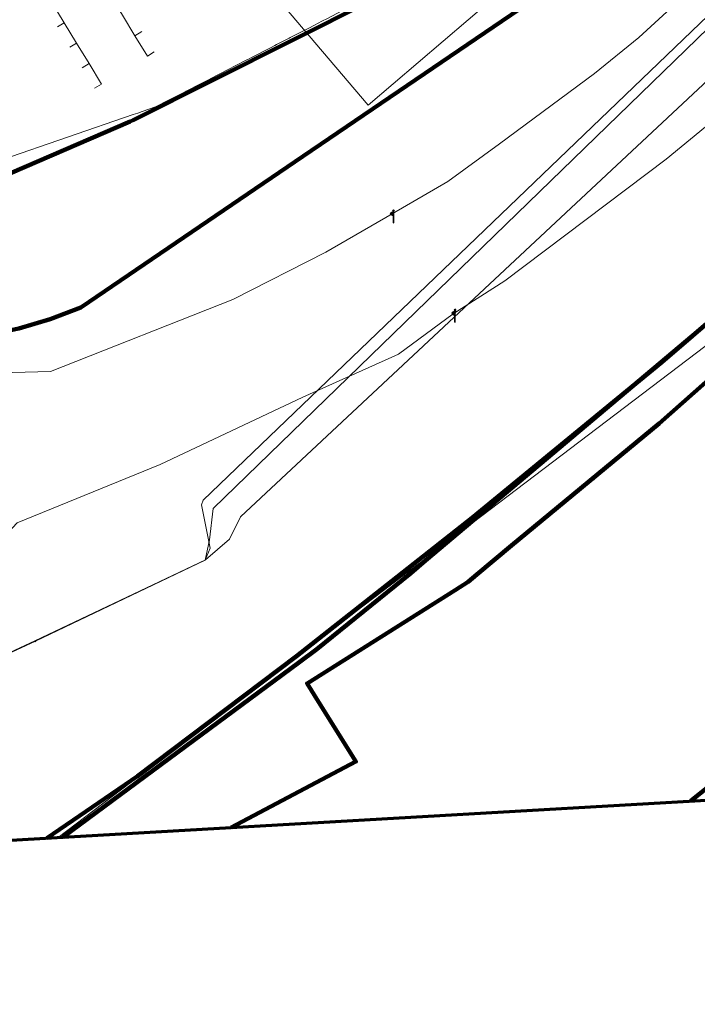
# Model space of a CAD drawing. Extents: x 152558 to 154479, y 462974 to 463683.
# Tile 391 of 638: x 154363 to 154406, y 462974 to 463036. Entities that reach past the tile are written whole.
import ezdxf
from ezdxf.lldxf.tags import DXFTag

# ---------------------------------------------------------------- set-up
doc = ezdxf.new("R2010")
doc.units = 0
doc.header["$LTSCALE"] = 0.2
doc.layers.get('0').update_dxf_attribs({"linetype": 'CONTINUOUS'})
for name, color, linetype, lineweight in [('B-RO-KL-DATA_BT NEDERLAND NV-G', 90, 'KL-DATA-N', 18), ('B-RO-KL-DATA_COAXIAAL_7_ZIGGO BV-G', 90, 'KL-DATA-N', 18), ('B-RO-KL-DATA_EUROFIBER NEDERLAND BV-G', 90, 'KL-DATA-N', 18), ('B-RO-KL-DATA_HULPSTUK_EUROFIBER NEDERLAND BV-S', 90, 'CONTINUOUS', 25), ('B-RO-KL-DATA_HULPSTUK_KPN BV-S', 90, 'CONTINUOUS', 25), ('B-RO-KL-DATA_KABELBED_KPN BV-G', 90, 'CONTINUOUS', 100), ('B-RO-KL-DATA_KABELBED_PRORAIL-G', 90, 'CONTINUOUS', 100), ('B-RO-KL-DATA_MANTELBUIS_PRORAIL-G', 90, 'CONTINUOUS', 100), ('B-RO-KL-DATA_PRORAIL-G', 90, 'KL-DATA-N', 18), ('B-RO-KL-DATA_REGGEFIBER OPERATOR BV-G', 90, 'KL-DATA-N', 18), ('B-RO-KL-ET_LS_230 V_GEMEENTE AMERSFOORT-G', 190, 'KL-LS-N', 18), ('B-RO-KL-ET_LS_400 V_STEDIN NETBEHEER BV-G', 190, 'KL-LS-N', 18), ('B-RO-KL-ET_LS_500 V_PRORAIL-G', 190, 'KL-LS-N', 18), ('B-RO-KL-ET_LS_GEMEENTE AMERSFOORT-S', 190, 'CONTINUOUS', 25), ('B-RO-KL-ET_LS_HULPSTUK_GEMEENTE AMERSFOORT-S', 190, 'CONTINUOUS', 25), ('B-RO-KL-ET_LS_KABELBED_PRORAIL-G', 190, 'CONTINUOUS', 100), ('B-RO-KL-ET_LS_MANTELBUIS_PRORAIL-G', 190, 'CONTINUOUS', 100), ('B-RO-KL-ET_MS_3 KV_PRORAIL-G', 130, 'KL-MS-N', 18), ('B-RO-KL-ET_MS_KABELBED_PRORAIL-G', 130, 'CONTINUOUS', 100), ('B-RO-KL-ET_MS_MANTELBUIS_PRORAIL-G', 130, 'CONTINUOUS', 100), ('B-RO-KL-GAS_LD_5 BAR_PRORAIL-G', 50, 'KL-GAS-LD-N', 18), ('B-RO-KL-GAS_LD_KABELBED_PRORAIL-G', 50, 'CONTINUOUS', 100), ('B-RO-KL-OVERIG_KABELBED_PRORAIL-G', 8, 'CONTINUOUS', 100), ('B-RO-KL-OVERIG_MANTELBUIS_PRORAIL-G', 8, 'CONTINUOUS', 100), ('B-RO-KL-OVERIG_PRORAIL-G', 8, 'CONTINUOUS', 18), ('B-RO-KL-WATER_100_GEMEENTE AMERSFOORT-G', 170, 'KL-WATER-N', 18), ('B-RO-KL-WATER_PVC_160_GEMEENTE AMERSFOORT-G', 170, 'KL-WATER-N', 18), ('B-RO-OG-INFO_EUROFIBER NEDERLAND BV-G', 7, 'CONTINUOUS', 18), ('B-RO-OG-INFO_ORIENTATIEPOLYGOON-GV', 7, 'CONTINUOUS', 70), ('B-RO-OG-INFO_REGGEFIBER OPERATOR BV-G', 7, 'CONTINUOUS', 18)]:
    doc.layers.add(name, color=color, linetype=linetype, lineweight=lineweight)
doc.styles.add('NLCS-ISO', font='NLCS-ISO.ttf')
tags = doc.linetypes.add('KL-DATA-N', pattern='A,4,-1,[101,NLCS.SHX,S=0.5,R=0,X=0,Y=0],-1,4,-1,["D",Standard,S=1,R=0,X=-0.25,Y=-0.5],-1.5', length=12.5).pattern_tags.tags
tags[18] = DXFTag(74, 10)
tags = doc.linetypes.add('KL-GAS-LD-N', pattern='A,4,-1,[69,NLCS.SHX,S=0.5,R=0,X=0,Y=0],-1,4,-1,["L",Standard,S=1,R=0,X=0.25,Y=-0.5],-2', length=13).pattern_tags.tags
tags[18] = DXFTag(74, 10)
tags = doc.linetypes.add('KL-LS-N', pattern='A,4,-1,[103,NLCS.SHX,S=0.75,R=0,X=0,Y=0],-1,4,-1,["L",Standard,S=1,R=0,X=0,Y=-0.5],-2', length=13).pattern_tags.tags
tags[18] = DXFTag(74, 10)
tags = doc.linetypes.add('KL-MS-N', pattern='A,4,-1,[103,NLCS.SHX,S=0.75,R=0,X=0,Y=0],-1,4,-1,["M",Standard,S=1,R=0,X=0,Y=-0.5],-2', length=13).pattern_tags.tags
tags[18] = DXFTag(74, 10)
doc.linetypes.add('KL-WATER-N', pattern='A,7,-0.5,[168,NLCS.SHX,S=0.75,R=0,X=0.75,Y=0],-2', length=9.5)

# ---------------------------------------------------------------- blocks, each defined once
blk = doc.blocks.new('SKL-WTB_HULP_OVERIG-SO')
at = {"color": 0, "linetype": 'ByBlock', "lineweight": 18}
for points in [[(-0.14, 0.14), (0.14, -0.14)], [(0.14, 0.14), (-0.14, -0.14)]]:
    blk.add_lwpolyline(points, dxfattribs=at)
at = {"color": 0, "linetype": 'ByBlock', "lineweight": 18, "style": 'NLCS-ISO', "flags": 1}
for tag, p in [('TYPE', (1.5, 0)), ('OMSCHRIJVING', (1.5, -3)), ('LABEL', (1.5, -1.5))]:
    blk.add_attdef(tag, p, '', height=1, dxfattribs=at)
blk = doc.blocks.new('SKL-WTB_HULP_MOF-SO')
at = {"linetype": 'ByBlock', "lineweight": 18}
h = blk.add_hatch(color=0, dxfattribs=at)
h.dxf.hatch_style = 1
h.paths.add_polyline_path([(-0.5625, 0, 1), (0.5625, 0, 1)])
at = {"color": 0, "linetype": 'ByBlock', "lineweight": 18}
blk.add_circle((0, 0), 0.5625, dxfattribs=at)
at = {"color": 0, "linetype": 'ByBlock', "lineweight": 18, "style": 'NLCS-ISO', "flags": 1}
for tag, p in [('TYPE', (1.5, 0)), ('OMSCHRIJVING', (1.5, -3)), ('LABEL', (1.5, -1.5))]:
    blk.add_attdef(tag, p, '', height=1, dxfattribs=at)
blk = doc.blocks.new('SKL-ET_LS_MAST-SO')
for p, q in [((-0.05, 2.07), (0.05, 2.07)), ((-0.05, -2), (0.05, -2))]:
    blk.add_line(p, q)
for points in [[(-0.18, 1.76), (-0.22, 1.76), (-0.22, 1.84), (-0.18, 1.84), (-0.18, 1.79)], [(-0.18, 1.49), (-0.22, 1.49), (-0.22, 1.57), (-0.18, 1.57), (-0.18, 1.52)], [(-0.18, 1.79), (-0.05, 1.79)], [(-0.18, 1.76), (-0.05, 1.76)], [(-0.18, 1.52), (-0.05, 1.52)], [(-0.18, 1.49), (-0.05, 1.49)], [(-0.05, -2), (-0.05, 2.07)], [(0.05, -2), (0.05, 2.07)], [(0.18, 1.92), (0.05, 1.92)], [(0.18, 1.89), (0.05, 1.89)], [(0.18, 1.66), (0.05, 1.66)], [(0.18, 1.63), (0.05, 1.63)], [(0.18, 1.39), (0.05, 1.39)], [(0.18, 1.36), (0.05, 1.36)], [(0.18, 1.89), (0.22, 1.89), (0.22, 1.97), (0.18, 1.97), (0.18, 1.92)], [(0.18, 1.63), (0.22, 1.63), (0.22, 1.71), (0.18, 1.71), (0.18, 1.66)], [(0.18, 1.36), (0.22, 1.36), (0.22, 1.44), (0.18, 1.44), (0.18, 1.39)]]:
    blk.add_lwpolyline(points)

msp = doc.modelspace()

# ---------------------------------------------------------------- linework, layer by layer
at = {"layer": 'B-RO-KL-DATA_BT NEDERLAND NV-G', "flags": 128}
for points in [[(154405.38, 462986.757), (154425.17, 463003.61), (154433.76, 463005.38), (154458.734, 463031.531)], [(154365.765, 462984.475), (154421.6, 463026.9), (154452.32, 462989.463)], [(154365.765, 462984.475), (154421.6, 463026.9), (154452.32, 462989.463)]]:
    msp.add_lwpolyline(points, dxfattribs=at)
at = {"layer": 'B-RO-KL-DATA_COAXIAAL_7_ZIGGO BV-G', "flags": 128}
for points in [[(154389.174, 463051.821), (154388.459, 463051.386), (154387.057, 463053.688), (154386.279, 463053.214), (154385.083, 463052.486), (154384.23, 463051.966), (154380.471, 463049.678), (154379.617, 463049.158), (154375.86, 463046.87), (154371.247, 463044.061), (154366.635, 463041.253), (154367.452, 463039.911), (154366.284, 463039.2), (154364.576, 463038.16), (154364.966, 463037.52), (154365.356, 463036.879), (154366.135, 463035.598), (154365.708, 463035.338)], [(154389.174, 463051.821), (154388.459, 463051.386), (154387.057, 463053.688), (154386.279, 463053.214), (154385.083, 463052.486), (154384.23, 463051.966), (154380.471, 463049.678), (154379.617, 463049.158), (154375.86, 463046.87), (154371.247, 463044.061), (154366.635, 463041.253), (154367.452, 463039.911), (154366.284, 463039.2), (154364.576, 463038.16), (154364.966, 463037.52), (154365.356, 463036.879), (154366.135, 463035.598), (154366.915, 463034.317), (154367.695, 463033.036), (154368.474, 463031.755), (154368.047, 463031.495)], [(154389.174, 463051.821), (154388.459, 463051.386), (154387.057, 463053.688), (154386.279, 463053.214), (154385.083, 463052.486), (154384.23, 463051.966), (154380.471, 463049.678), (154379.617, 463049.158), (154375.86, 463046.87), (154371.247, 463044.061), (154366.635, 463041.253), (154367.452, 463039.911), (154366.284, 463039.2), (154364.576, 463038.16), (154364.966, 463037.52), (154365.356, 463036.879), (154366.135, 463035.598), (154366.915, 463034.317), (154367.695, 463033.036), (154367.268, 463032.776)], [(154389.174, 463051.821), (154388.459, 463051.386), (154387.057, 463053.688), (154386.279, 463053.214), (154385.083, 463052.486), (154384.23, 463051.966), (154380.471, 463049.678), (154379.617, 463049.158), (154375.86, 463046.87), (154371.247, 463044.061), (154366.635, 463041.253), (154367.452, 463039.911), (154366.284, 463039.2), (154364.576, 463038.16), (154364.966, 463037.52), (154365.356, 463036.879), (154366.135, 463035.598), (154366.915, 463034.317), (154366.488, 463034.057)], [(154389.174, 463051.821), (154388.459, 463051.386), (154387.057, 463053.688), (154386.279, 463053.214), (154385.083, 463052.486), (154384.23, 463051.966), (154380.471, 463049.678), (154379.617, 463049.158), (154375.86, 463046.87), (154371.247, 463044.061), (154366.635, 463041.253), (154367.452, 463039.911), (154369.012, 463037.349), (154369.792, 463036.068), (154370.572, 463034.787), (154371.351, 463033.506), (154371.778, 463033.766)], [(154389.174, 463051.821), (154388.459, 463051.386), (154387.057, 463053.688), (154386.279, 463053.214), (154385.083, 463052.486), (154384.23, 463051.966), (154380.471, 463049.678), (154379.617, 463049.158), (154375.86, 463046.87), (154371.247, 463044.061), (154366.635, 463041.253), (154367.452, 463039.911), (154369.012, 463037.349), (154369.792, 463036.068), (154370.572, 463034.787), (154370.999, 463035.047)]]:
    msp.add_lwpolyline(points, dxfattribs=at)
at = {"layer": 'B-RO-KL-DATA_EUROFIBER NEDERLAND BV-G', "flags": 128}
for points in [[(154333.191, 462982.597), (154333.08, 462982.78), (154333.66, 462983.08), (154356.4, 462993.49), (154360.17, 462994.87), (154364.34, 462996.78), (154374.98, 463001.88), (154375.3, 463002.62), (154374.74, 463005.34), (154374.86, 463005.64), (154440.265, 463068.47)], [(154364.337, 462996.779), (154374.981, 463001.88), (154375.302, 463002.622), (154374.743, 463005.335), (154374.855, 463005.643), (154440.265, 463068.47)], [(154333.189, 462982.597), (154333.076, 462982.783), (154356.398, 462993.491), (154360.166, 462994.872), (154364.337, 462996.779)]]:
    msp.add_lwpolyline(points, dxfattribs=at)
at = {"layer": 'B-RO-KL-DATA_KABELBED_KPN BV-G', "flags": 128}
for points in [[(154429.28, 463077.57), (154429.28, 463077.569), (154424.138, 463068.81), (154418.445, 463060.4), (154412.224, 463052.371), (154411.853, 463051.938), (154407.208, 463046.859), (154402.241, 463042.093), (154401.813, 463041.708), (154399.937, 463040.134), (154397.96, 463038.688), (154381.123, 463027.226), (154367.189, 463017.739), (154365.263, 463016.996), (154363.284, 463016.41), (154361.264, 463015.984), (154359.216, 463015.723), (154357.154, 463015.626), (154355.091, 463015.695), (154353.04, 463015.93), (154350.228, 463016.2), (154347.403, 463016.237), (154345.798, 463016.154), (154339.107, 463015.618)], [(154390.487, 463039.593), (154390.396, 463039.513), (154390.362, 463039.496), (154370.462, 463029.484), (154370.265, 463029.399)], [(154370.265, 463029.399), (154352.073, 463021.528), (154350.312, 463020.765), (154350.312, 463020.765)], [(154390.664, 462999.999), (154391.474, 463000.509), (154392.024, 463000.964), (154394.2, 463002.796), (154403.449, 463010.441), (154418.458, 463023.763)], [(154376.601, 462985.099), (154384.438, 462989.229), (154382.091, 462992.986), (154381.368, 462994.139), (154390.664, 462999.999)]]:
    msp.add_lwpolyline(points, dxfattribs=at)
at = {"layer": 'B-RO-KL-DATA_KABELBED_PRORAIL-G', "flags": 128}
for points in [[(154405.566, 463015.972), (154388.806, 463001.849)], [(154380.841, 462995.438), (154381.988, 462996.287), (154387.868, 463001.059), (154388.806, 463001.849)], [(154366.607, 462984.907), (154380.841, 462995.438)], [(154366.607, 462984.907), (154366.044, 462984.491)]]:
    msp.add_lwpolyline(points, dxfattribs=at)
at = {"layer": 'B-RO-KL-DATA_MANTELBUIS_PRORAIL-G', "flags": 128}
msp.add_lwpolyline([(154405.566, 463015.972), (154388.806, 463001.849)], dxfattribs=at)
at = {"layer": 'B-RO-KL-DATA_PRORAIL-G', "flags": 128}
for points in [[(154405.566, 463015.972), (154388.806, 463001.849)], [(154405.566, 463015.972), (154388.806, 463001.849)], [(154405.566, 463015.972), (154388.806, 463001.849)], [(154405.566, 463015.972), (154388.806, 463001.849)], [(154405.566, 463015.972), (154388.806, 463001.849)], [(154405.566, 463015.972), (154388.806, 463001.849)], [(154405.566, 463015.972), (154388.806, 463001.849)], [(154405.566, 463015.972), (154388.806, 463001.849)], [(154405.566, 463015.972), (154388.806, 463001.849)], [(154405.566, 463015.972), (154388.806, 463001.849)], [(154405.566, 463015.972), (154388.806, 463001.849)], [(154405.566, 463015.972), (154388.806, 463001.849)], [(154380.841, 462995.438), (154381.988, 462996.287), (154387.868, 463001.059), (154388.806, 463001.849)], [(154380.841, 462995.438), (154381.988, 462996.287), (154387.868, 463001.059), (154388.806, 463001.849)], [(154380.841, 462995.438), (154381.988, 462996.287), (154387.868, 463001.059), (154388.806, 463001.849)], [(154380.841, 462995.438), (154381.988, 462996.287), (154387.868, 463001.059), (154388.806, 463001.849)], [(154380.841, 462995.438), (154381.988, 462996.287), (154387.868, 463001.059), (154388.806, 463001.849)], [(154380.841, 462995.438), (154381.988, 462996.287), (154387.868, 463001.059), (154388.806, 463001.849)], [(154366.607, 462984.907), (154380.841, 462995.438)], [(154366.607, 462984.907), (154380.841, 462995.438)], [(154366.607, 462984.907), (154380.841, 462995.438)], [(154366.607, 462984.907), (154380.841, 462995.438)], [(154366.607, 462984.907), (154380.841, 462995.438)], [(154366.607, 462984.907), (154380.841, 462995.438)], [(154366.607, 462984.907), (154366.044, 462984.491)], [(154366.607, 462984.907), (154366.044, 462984.491)], [(154366.607, 462984.907), (154366.044, 462984.491)], [(154366.607, 462984.907), (154366.044, 462984.491)], [(154366.607, 462984.907), (154366.044, 462984.491)], [(154366.607, 462984.907), (154366.044, 462984.491)]]:
    msp.add_lwpolyline(points, dxfattribs=at)
at = {"layer": 'B-RO-KL-DATA_REGGEFIBER OPERATOR BV-G', "flags": 128}
for points in [[(154331.692, 462982.511), (154333.867, 462983.815), (154355.533, 462992.704), (154360.166, 462994.872), (154364.337, 462996.779), (154374.981, 463001.88), (154375.259, 463003.15), (154375.476, 463005.117), (154440.413, 463068.175)], [(154331.692, 462982.511), (154333.867, 462983.815), (154356.147, 462992.984), (154360.166, 462994.872), (154364.337, 462996.779), (154374.981, 463001.88), (154375.259, 463003.15), (154375.476, 463005.117), (154440.412, 463068.175)], [(154331.692, 462982.511), (154333.867, 462983.815), (154356.147, 462992.984), (154360.166, 462994.872), (154364.337, 462996.779), (154374.981, 463001.88), (154375.259, 463003.15), (154375.476, 463005.117), (154440.412, 463068.175)], [(154331.747, 462982.514), (154333.9, 462983.8), (154355.5, 462992.7), (154360.2, 462994.9), (154364.3, 462996.8), (154375, 463001.9), (154376.5, 463003.2), (154377.2, 463004.6), (154441.929, 463065.141)]]:
    msp.add_lwpolyline(points, dxfattribs=at)
at = {"layer": 'B-RO-KL-ET_LS_230 V_GEMEENTE AMERSFOORT-G', "flags": 128}
for points in [[(154386.7, 463023.616), (154390.202, 463025.633), (154393.445, 463027.995), (154399.389, 463032.423), (154402.171, 463034.675), (154406.434, 463038.597), (154408.536, 463040.494), (154411.038, 463043.276), (154411.258, 463043.526), (154416.302, 463049.22), (154421.085, 463055.005), (154424.648, 463059.864), (154427.991, 463064.527), (154429.292, 463066.674), (154425.369, 463068.96), (154423.487, 463065.978), (154423.007, 463065.593)], [(154390.542, 463017.336), (154393.765, 463019.398), (154403.893, 463027.044), (154407.876, 463030.321), (154411.718, 463034.019), (154416.082, 463038.773)], [(154349.331, 463011.512), (154354.475, 463012.763), (154357.337, 463013.514), (154365.283, 463013.704), (154376.712, 463018.227), (154382.556, 463021.204), (154386.7, 463023.611)], [(154386.7, 463023.611), (154386.8, 463023.441)], [(154361.1, 463002), (154361.107, 463002.007), (154361.115, 463002.016), (154363.182, 463004.217), (154372.149, 463007.874), (154381.095, 463012.093), (154387.1, 463014.8), (154390.542, 463017.341), (154390.542, 463017.346)], [(154390.563, 463017.351), (154390.663, 463017.246), (154390.663, 463017.246)]]:
    msp.add_lwpolyline(points, dxfattribs=at)
at = {"layer": 'B-RO-KL-ET_LS_400 V_STEDIN NETBEHEER BV-G', "flags": 128}
msp.add_lwpolyline([(154351.021, 463020.116), (154351.577, 463021.545), (154362.227, 463026.997), (154370.466, 463029.832), (154370.745, 463029.928), (154371.023, 463030.024), (154371.862, 463030.312), (154372.683, 463030.735), (154373.717, 463031.268), (154373.782, 463031.301), (154374.721, 463031.786), (154375.139, 463032.002), (154375.738, 463032.311), (154376.021, 463032.457), (154376.385, 463032.645), (154377.505, 463033.222), (154377.732, 463033.339), (154377.88, 463033.415), (154379.081, 463034.035), (154379.354, 463034.176), (154379.461, 463034.231), (154380.25, 463034.638), (154380.3, 463034.664), (154381.472, 463035.268), (154381.83, 463035.453), (154382.292, 463035.692), (154382.645, 463035.874), (154383.867, 463036.504), (154383.891, 463036.517), (154384.607, 463036.887), (154385.038, 463037.109), (154385.42, 463037.306), (154386.26, 463037.739), (154386.644, 463037.937), (154387.074, 463038.159), (154388.197, 463038.738), (154388.249, 463038.765), (154389.011, 463039.158), (154389.057, 463039.182), (154390.011, 463039.673), (154391.323, 463040.683), (154391.662, 463040.944), (154392.001, 463041.205), (154392.918, 463041.911), (154393.258, 463042.173), (154393.74, 463042.544), (154394.173, 463042.877), (154394.513, 463043.139), (154395.265, 463043.718), (154396.218, 463044.64), (154396.718, 463045.124), (154396.734, 463045.14), (154397.235, 463045.625), (154397.361, 463045.747), (154397.363, 463045.748), (154398.215, 463046.572), (154398.267, 463046.622), (154398.594, 463046.938), (154399.283, 463047.605), (154400.248, 463048.538), (154401.971, 463050.204), (154403.247, 463051.438), (154404.162, 463052.323), (154407.625, 463055.672), (154409.995, 463057.873), (154411.243, 463059.344), (154412.237, 463061.304), (154412.424, 463061.573), (154416.662, 463067.678), (154419.128, 463072.333), (154426.368, 463085.531), (154427.524, 463085.243), (154429.713, 463084.834), (154430.974, 463087.053)], dxfattribs=at)
at = {"layer": 'B-RO-KL-ET_LS_500 V_PRORAIL-G', "flags": 128}
for points in [[(154365.051, 462984.433), (154370.728, 462988.311), (154380.709, 462995.848), (154391.728, 463004.538), (154403.619, 463014.304), (154413.235, 463022.556), (154421.175, 463029.126), (154431.292, 463037.044), (154438.724, 463044.624), (154439.586, 463045.738)], [(154405.566, 463015.972), (154388.806, 463001.849)], [(154405.566, 463015.972), (154388.806, 463001.849)], [(154405.566, 463015.972), (154388.806, 463001.849)], [(154405.566, 463015.972), (154388.806, 463001.849)], [(154405.566, 463015.972), (154388.806, 463001.849)], [(154405.566, 463015.972), (154388.806, 463001.849)], [(154405.566, 463015.972), (154388.806, 463001.849)], [(154405.566, 463015.972), (154388.806, 463001.849)], [(154380.841, 462995.438), (154381.988, 462996.287), (154387.868, 463001.059), (154388.806, 463001.849)], [(154380.841, 462995.438), (154381.988, 462996.287), (154387.868, 463001.059), (154388.806, 463001.849)], [(154380.841, 462995.438), (154381.988, 462996.287), (154387.868, 463001.059), (154388.806, 463001.849)], [(154380.841, 462995.438), (154381.988, 462996.287), (154387.868, 463001.059), (154388.806, 463001.849)], [(154405.444, 462986.761), (154406.895, 462987.935), (154411.602, 462991.743), (154415.146, 462994.875), (154418.691, 462998.006), (154422.236, 463001.138), (154422.994, 463001.808)], [(154405.444, 462986.761), (154406.895, 462987.935), (154411.602, 462991.743), (154415.146, 462994.875), (154418.691, 462998.006), (154422.236, 463001.138), (154422.994, 463001.808)], [(154405.444, 462986.761), (154406.895, 462987.935), (154411.602, 462991.743), (154415.146, 462994.875), (154418.691, 462998.006), (154422.236, 463001.138), (154422.994, 463001.808)], [(154405.444, 462986.761), (154406.895, 462987.935), (154411.602, 462991.743), (154415.146, 462994.875), (154418.691, 462998.006), (154422.236, 463001.138), (154422.994, 463001.808)], [(154366.607, 462984.907), (154380.841, 462995.438)], [(154366.607, 462984.907), (154380.841, 462995.438)], [(154366.607, 462984.907), (154380.841, 462995.438)], [(154366.607, 462984.907), (154380.841, 462995.438)], [(154366.607, 462984.907), (154380.841, 462995.438)], [(154366.607, 462984.907), (154366.044, 462984.491)], [(154366.607, 462984.907), (154366.044, 462984.491)], [(154366.607, 462984.907), (154366.044, 462984.491)]]:
    msp.add_lwpolyline(points, dxfattribs=at)
at = {"layer": 'B-RO-KL-ET_LS_KABELBED_PRORAIL-G', "flags": 128}
for points in [[(154365.051, 462984.433), (154370.728, 462988.311), (154380.709, 462995.848), (154391.728, 463004.538), (154403.619, 463014.304), (154413.235, 463022.556), (154421.175, 463029.126), (154431.292, 463037.044), (154438.724, 463044.624), (154439.586, 463045.738)], [(154405.566, 463015.972), (154388.806, 463001.849)], [(154380.841, 462995.438), (154381.988, 462996.287), (154387.868, 463001.059), (154388.806, 463001.849)], [(154405.444, 462986.761), (154406.895, 462987.935), (154411.602, 462991.743), (154415.146, 462994.875), (154418.691, 462998.006), (154422.236, 463001.138), (154422.994, 463001.808)], [(154366.607, 462984.907), (154380.841, 462995.438)], [(154366.607, 462984.907), (154366.044, 462984.491)]]:
    msp.add_lwpolyline(points, dxfattribs=at)
at = {"layer": 'B-RO-KL-ET_LS_MANTELBUIS_PRORAIL-G', "flags": 128}
for points in [[(154405.566, 463015.972), (154388.806, 463001.849)], [(154405.444, 462986.761), (154406.895, 462987.935), (154411.602, 462991.743), (154415.146, 462994.875), (154418.691, 462998.006), (154422.236, 463001.138), (154422.994, 463001.808)]]:
    msp.add_lwpolyline(points, dxfattribs=at)
at = {"layer": 'B-RO-KL-ET_MS_3 KV_PRORAIL-G', "flags": 128}
msp.add_lwpolyline([(154405.444, 462986.761), (154406.895, 462987.935), (154411.602, 462991.743), (154415.146, 462994.875), (154418.691, 462998.006), (154422.236, 463001.138), (154422.994, 463001.808)], dxfattribs=at)
msp.add_lwpolyline([(154405.444, 462986.761), (154406.895, 462987.935), (154411.602, 462991.743), (154415.146, 462994.875), (154418.691, 462998.006), (154422.236, 463001.138), (154422.994, 463001.808)], dxfattribs=at)
at = {"layer": 'B-RO-KL-ET_MS_KABELBED_PRORAIL-G', "flags": 128}
msp.add_lwpolyline([(154405.444, 462986.761), (154406.895, 462987.935), (154411.602, 462991.743), (154415.146, 462994.875), (154418.691, 462998.006), (154422.236, 463001.138), (154422.994, 463001.808)], dxfattribs=at)
at = {"layer": 'B-RO-KL-ET_MS_MANTELBUIS_PRORAIL-G', "flags": 128}
msp.add_lwpolyline([(154405.444, 462986.761), (154406.895, 462987.935), (154411.602, 462991.743), (154415.146, 462994.875), (154418.691, 462998.006), (154422.236, 463001.138), (154422.994, 463001.808)], dxfattribs=at)
at = {"layer": 'B-RO-KL-GAS_LD_5 BAR_PRORAIL-G', "flags": 128}
msp.add_lwpolyline([(154365.051, 462984.433), (154370.728, 462988.311), (154380.709, 462995.848), (154391.728, 463004.538), (154403.619, 463014.304), (154413.235, 463022.556), (154421.175, 463029.126), (154431.292, 463037.044), (154438.724, 463044.624), (154439.586, 463045.738)], dxfattribs=at)
at = {"layer": 'B-RO-KL-GAS_LD_KABELBED_PRORAIL-G', "flags": 128}
msp.add_lwpolyline([(154365.051, 462984.433), (154370.728, 462988.311), (154380.709, 462995.848), (154391.728, 463004.538), (154403.619, 463014.304), (154413.235, 463022.556), (154421.175, 463029.126), (154431.292, 463037.044), (154438.724, 463044.624), (154439.586, 463045.738)], dxfattribs=at)
at = {"layer": 'B-RO-KL-OVERIG_KABELBED_PRORAIL-G', "flags": 128}
for points in [[(154405.566, 463015.972), (154388.806, 463001.849)], [(154380.841, 462995.438), (154381.988, 462996.287), (154387.868, 463001.059), (154388.806, 463001.849)], [(154366.607, 462984.907), (154380.841, 462995.438)], [(154366.607, 462984.907), (154366.044, 462984.491)]]:
    msp.add_lwpolyline(points, dxfattribs=at)
at = {"layer": 'B-RO-KL-OVERIG_MANTELBUIS_PRORAIL-G', "flags": 128}
msp.add_lwpolyline([(154405.566, 463015.972), (154388.806, 463001.849)], dxfattribs=at)
at = {"layer": 'B-RO-KL-OVERIG_PRORAIL-G', "flags": 128}
for points in [[(154405.566, 463015.972), (154388.806, 463001.849)], [(154405.566, 463015.972), (154388.806, 463001.849)], [(154380.841, 462995.438), (154381.988, 462996.287), (154387.868, 463001.059), (154388.806, 463001.849)], [(154366.607, 462984.907), (154380.841, 462995.438)], [(154366.607, 462984.907), (154366.044, 462984.491)]]:
    msp.add_lwpolyline(points, dxfattribs=at)
at = {"layer": 'B-RO-KL-WATER_100_GEMEENTE AMERSFOORT-G', "flags": 128}
msp.add_lwpolyline([(154377.175, 463054.786), (154375.402, 463047.413), (154375.868, 463044.146), (154377.455, 463039.573), (154385.202, 463030.426)], dxfattribs=at)
at = {"layer": 'B-RO-KL-WATER_PVC_160_GEMEENTE AMERSFOORT-G', "flags": 128}
msp.add_lwpolyline([(154385.202, 463030.426), (154393.042, 463037.146)], dxfattribs=at)
at = {"layer": 'B-RO-OG-INFO_EUROFIBER NEDERLAND BV-G', "flags": 128}
msp.add_lwpolyline([(154374.855, 463005.643), (154440.265, 463068.47)], dxfattribs=at)
at = {"layer": 'B-RO-OG-INFO_ORIENTATIEPOLYGOON-GV', "flags": 128}
msp.add_lwpolyline([(152558, 463387), (153001, 463152), (154184, 462974), (154479, 462991), (154348, 463253), (154416, 463495), (154184, 463676), (154096, 463676), (153945, 463663), (153854, 463451), (153015, 463683), (152584, 463595)], close=True, dxfattribs=at)
at = {"layer": 'B-RO-OG-INFO_REGGEFIBER OPERATOR BV-G', "flags": 128}
msp.add_lwpolyline([(154375.475, 463005.12), (154440.412, 463068.177)], dxfattribs=at)

# ---------------------------------------------------------------- block references
at = {"layer": 'B-RO-KL-DATA_HULPSTUK_EUROFIBER NEDERLAND BV-S', "xscale": 0.2, "yscale": 0.2, "zscale": 0.2}
msp.add_blockref('SKL-WTB_HULP_OVERIG-SO', (154364.34, 462996.78), dxfattribs=at)
at = {"layer": 'B-RO-KL-DATA_HULPSTUK_KPN BV-S', "xscale": 0.2, "yscale": 0.2, "zscale": 0.2}
for name, p in [('SKL-WTB_HULP_OVERIG-SO', (154370.265, 463029.399)), ('SKL-WTB_HULP_OVERIG-SO', (154370.265, 463029.399)), ('SKL-WTB_HULP_MOF-SO', (154399.287, 463007)), ('SKL-WTB_HULP_OVERIG-SO', (154390.664, 462999.999)), ('SKL-WTB_HULP_OVERIG-SO', (154390.664, 462999.999))]:
    msp.add_blockref(name, p, dxfattribs=at)
at = {"layer": 'B-RO-KL-ET_LS_GEMEENTE AMERSFOORT-S', "xscale": 0.2, "yscale": 0.2, "zscale": 0.2}
for p in [(154386.794, 463023.442), (154390.652, 463017.214)]:
    msp.add_blockref('SKL-ET_LS_MAST-SO', p, dxfattribs=at)
at = {"layer": 'B-RO-KL-ET_LS_HULPSTUK_GEMEENTE AMERSFOORT-S', "xscale": 0.2, "yscale": 0.2, "zscale": 0.2}
for p in [(154386.7, 463023.616), (154390.563, 463017.366)]:
    msp.add_blockref('SKL-WTB_HULP_MOF-SO', p, dxfattribs=at)

doc.saveas('drawing.dxf')
